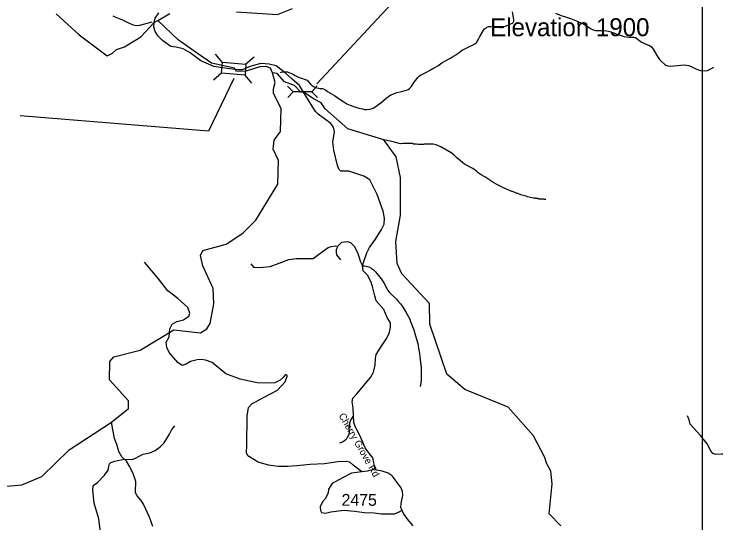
# Model space of a CAD drawing. Extents: x 1248089 to 1457196, y 820910 to 988753.
# Drawn here: x 1381451 to 1388855, y 854796 to 860169 of the extents above; entities that cross this region are included whole.
import ezdxf

# ---------------------------------------------------------------- set-up
doc = ezdxf.new("R2010")
doc.units = 0
for name, color, linetype in [('Exist Geographical Mountain Summit Elevation Number Label', 7, 'Continuous'), ('Exist Hydrographic Creek Single Shore', 7, 'Continuous'), ('Exist Hydrographic Misc Water Feature', 7, 'Continuous'), ('Exist Road Non-System Type 51', 7, 'Continuous'), ('Exist Road Secondary Structure Pipe CELL', 7, 'Continuous'), ('Exist Road Secondary Structure Standard Bridge CELL', 7, 'Continuous'), ('Exist Road Secondary Structure Standard Bridge Number Label', 7, 'Continuous'), ('Exist Road Secondary Type 51 Attributed', 7, 'Continuous'), ('Exist Road Secondary Type 51 Label', 7, 'Continuous'), ('Map Preparation Inset Cut Line', 7, 'Continuous'), ('Prop Lane Arrow CELL', 7, 'Continuous'), ('Prop Lane Lines', 7, 'Continuous')]:
    doc.layers.add(name, color=color, linetype=linetype)

msp = doc.modelspace()

# ---------------------------------------------------------------- linework, layer by layer
at = {"layer": 'Exist Hydrographic Creek Single Shore'}
for points in [[(1383797.4, 860191.7), (1384228.9, 860164.9), (1384388.8, 860227.3)], [(1381894.9, 860172.5), (1382136.2, 859949.1), (1382431.4, 859728.3), (1382488, 859756.9), (1382531.3, 859794.1), (1382614.8, 859821.9), (1382726.1, 859890), (1382787.9, 859927.1), (1382928.4, 860079.3)], [(1382928.4, 860079.3), (1382968.8, 860101.9), (1383095.6, 860174.7)], [(1383787.1, 859583.2), (1383777, 859597.8), (1383711.5, 859610.4), (1383532.1, 859652.2), (1383349.1, 859775.5), (1383180.6, 859896.2), (1382968.8, 860101.9)], [(1384178.3, 859550.1), (1384156.7, 859598), (1384108.8, 859616.6), (1384042.3, 859613.5), (1383883.6, 859563.8), (1383798.6, 859565.4), (1383787.1, 859583.2)], [(1381373.9, 855186.4), (1381532.9, 855199.6), (1381742.8, 855287.3), (1382032.9, 855567.2), (1382477.4, 855861.1), (1382658.9, 856004.3), (1382659.8, 856086.3), (1382456.8, 856307.1), (1382460.8, 856500.7), (1382502.9, 856549), (1382779.9, 856619), (1383134.8, 856835.1), (1383417.9, 856803.1), (1383484.9, 856844.4), (1383519.9, 856902.9), (1383556.9, 857108.9), (1383551.9, 857269.9), (1383440.9, 857511.8), (1383417.9, 857620.6), (1383443.9, 857672.6), (1383686.8, 857739.9), (1383864.9, 857854.5), (1384000.9, 857992.9), (1384233.9, 858372.3), (1384238.9, 858621.8), (1384182.9, 858741), (1384193.9, 858839.3), (1384261.9, 858929.8), (1384266.9, 859172.6), (1384186.9, 859331.8), (1384187.9, 859381.1), (1384204.7, 859445.1), (1384178.3, 859550.1)], [(1384504.8, 859345), (1384476.1, 859344.9), (1384409.6, 859416), (1384304.5, 859453.1), (1384225.7, 859541.3), (1384178.3, 859550.1)], [(1387219, 854766.8), (1387097, 854894), (1387127.9, 855208.5), (1387114, 855343.4), (1387066, 855426.4), (1387050.9, 855485.8), (1386929.9, 855714.7), (1386661.9, 856018.9), (1386206.9, 856205.3), (1386018, 856366.7), (1385837.9, 856895.6), (1385833.9, 857112.3), (1385539.9, 857426.9), (1385491.9, 857536.2), (1385479.9, 857769.5), (1385527.9, 858044.2), (1385527.9, 858444.8), (1385481.9, 858662.4), (1385352.9, 858842.2), (1384970.9, 858958.3), (1384733.9, 859169.8), (1384691, 859233.5), (1384618.3, 859270.6), (1384504.8, 859345)]]:
    msp.add_lwpolyline(points, dxfattribs=at)
at = {"layer": 'Exist Hydrographic Misc Water Feature'}
for points in [[(1387059.4, 858210.3), (1387043.4, 858210.7), (1387035.5, 858214.9), (1386987.5, 858216.1), (1386979.6, 858220.3), (1386955.6, 858220.9), (1386947.7, 858225.1), (1386931.7, 858225.5), (1386868.1, 858239.1), (1386852.3, 858247.5), (1386796.5, 858260.9), (1386764.8, 858273.6), (1386756.8, 858273.8), (1386709.4, 858295), (1386701.4, 858295.2), (1386677.7, 858307.8), (1386622.1, 858329.2), (1386558.9, 858360.8), (1386511.5, 858388), (1386417, 858450.3), (1386377.5, 858471.3), (1386346, 858494.1), (1386330.4, 858510.4), (1386291.1, 858537.4), (1386204.1, 858585.6), (1386117.8, 858655.7), (1386094.4, 858680.3), (1386062.9, 858703.1), (1385952.4, 858765.8), (1385904.9, 858787), (1385873.1, 858795.8), (1385825.1, 858797), (1385777, 858794.2), (1385768.9, 858790.4), (1385712.9, 858791.8), (1385697, 858796.2), (1385665, 858797), (1385657.1, 858801.2), (1385553.2, 858803.7), (1385529.1, 858800.4), (1385449.1, 858820.7), (1385352.9, 858842.2)], [(1382914.6, 854759), (1382880.9, 854855.8), (1382816.2, 854993.4), (1382791.2, 855034), (1382748.4, 855083.1), (1382734.9, 855107.4), (1382731.4, 855123.5), (1382734, 855235.4), (1382711.8, 855307.9), (1382673.7, 855388.9), (1382637.1, 855449.8), (1382586.3, 855495), (1382557.6, 855551.7), (1382535.3, 855624.2), (1382508.9, 855688.9), (1382477.4, 855861.1)]]:
    msp.add_lwpolyline(points, dxfattribs=at)
at = {"layer": 'Exist Road Non-System Type 51'}
for points in [[(1382491.1, 860148.9), (1382507, 860144.5), (1382542.8, 860129.8), (1382596.3, 860106.7), (1382649.8, 860079.6), (1382695.4, 860058.7), (1382721.3, 860052.2), (1382751.3, 860049.6), (1382779.3, 860051), (1382908.2, 860088.4)], [(1386720.5, 860087.8), (1386722.6, 860093.8), (1386722.9, 860107.8), (1386719.4, 860133.8), (1386710.6, 860194.1)], [(1387162.5, 860177), (1387224.1, 860153.7), (1387277.8, 860136.6), (1387321.5, 860121.7), (1387357.3, 860109), (1387397, 860092.2), (1387460.4, 860062.9), (1387488.1, 860046.3), (1387517.7, 860025.7), (1387539.4, 860013.3), (1387553.3, 860005), (1387581.1, 859996.4), (1387605.1, 859994), (1387647.1, 859995.1), (1387677.2, 859994.5), (1387699.1, 859992.1), (1387723, 859987.6), (1387748.9, 859981.1), (1387818.4, 859953.6), (1387856.2, 859940.9), (1387888, 859932.2), (1387910, 859927.8), (1387937.9, 859925.2), (1387961.9, 859924.7), (1387988, 859926.2), (1388005.9, 859921.9), (1388021.7, 859911.5), (1388051.2, 859884.9), (1388067, 859874.6), (1388094.7, 859860), (1388132.4, 859845.3), (1388148.3, 859838.9)], [(1384260, 859550.4), (1384270.2, 859554.7), (1384282.3, 859558.5), (1384298.4, 859560.2), (1384320.4, 859559.7), (1384336.3, 859557.4), (1384350.3, 859553.1), (1384387.9, 859536.4), (1384415.7, 859521.8), (1384445.4, 859507.2), (1384459.3, 859500.9), (1384469.2, 859496.7), (1384483.1, 859492.4), (1384522.9, 859479.6), (1384536.8, 859473.3), (1384542.7, 859469.2), (1384548.6, 859465.1), (1384558.4, 859454.9), (1384577.9, 859430.5), (1384591.6, 859416.2), (1384599.5, 859410), (1384609.4, 859403.8), (1384629.3, 859395.4), (1384643.2, 859391.1), (1384667.1, 859386.7), (1384681.1, 859384.4), (1384701, 859382), (1384711, 859379.8), (1384722.9, 859375.5), (1384734.8, 859369.3), (1384758.5, 859352.8), (1384829.6, 859309.3), (1384881, 859274.3), (1384928.3, 859241.3), (1384960, 859222.7), (1384997.7, 859207.9), (1385041.4, 859191), (1385089.1, 859176.1), (1385127, 859167.3), (1385148.9, 859162.8), (1385170.9, 859162.4), (1385205, 859165.7), (1385219.1, 859169.4), (1385239.2, 859177), (1385255.4, 859186.7), (1385285.9, 859208.1), (1385320.4, 859233.4), (1385377.4, 859280.3), (1385401.8, 859299.8), (1385426.1, 859315.4), (1385446.3, 859325), (1385478.6, 859338.3), (1385539, 859353.1), (1385591.2, 859366.1), (1385609.4, 859373.7), (1385623.6, 859383.4), (1385635.9, 859397.2), (1385648.2, 859413), (1385671, 859448.5), (1385712.1, 859503.7), (1385726.3, 859515.4), (1385744.6, 859527.1), (1385774.9, 859542.5), (1385809.2, 859557.8), (1385833.6, 859573.3), (1385868, 859592.6), (1385898.3, 859610), (1385920.6, 859623.6), (1385963.2, 859652.8), (1386001.7, 859676), (1386032.1, 859691.4), (1386054.3, 859703), (1386086.8, 859724.3), (1386111.1, 859739.8), (1386149.7, 859767.1), (1386182.1, 859790.4), (1386198.3, 859800.1), (1386226.6, 859813.6), (1386263, 859828.8), (1386287.2, 859840.4), (1386311.5, 859855.9), (1386327.8, 859869.6), (1386346.4, 859897.2), (1386363.1, 859932.9), (1386398.3, 859992.2), (1386414.7, 860011.9), (1386426.9, 860021.7), (1386439.1, 860029.4), (1386457.3, 860037.1), (1386479.3, 860038.6), (1386533.2, 860033.5), (1386557.2, 860029), (1386581.1, 860026.6), (1386601.2, 860028.2), (1386619.3, 860033.8), (1386643.5, 860043.3), (1386698, 860068.2), (1386708.2, 860074), (1386714.3, 860079.9), (1386720.5, 860087.8)], [(1388148.3, 859838.9), (1388176, 859822.4), (1388193.6, 859800), (1388240, 859721), (1388261.4, 859690.6), (1388277, 859672.3), (1388314.3, 859635.5), (1388328.2, 859629.2), (1388348.1, 859622.8), (1388376, 859620.2), (1388410.1, 859621.6), (1388448.2, 859626.8), (1388484.3, 859630.1), (1388522.4, 859631.3), (1388564.3, 859626.5), (1388588.2, 859620), (1388627.8, 859599.2), (1388659.5, 859584.5), (1388695.3, 859571.8), (1388733.2, 859569), (1388767.4, 859574.3), (1388801.7, 859589.7), (1388832.1, 859607.1)], [(1384867.7, 857718.3), (1384909.1, 857759.8), (1384938.3, 857764.7), (1384970, 857767.1), (1385001.7, 857757.3), (1385038.2, 857718.3), (1385074.8, 857652.5), (1385106.5, 857552.5), (1385128.2, 857510.4)], [(1383949.1, 857530.6), (1383978.3, 857496.4), (1383990.5, 857496.4), (1384041.7, 857494), (1384112.4, 857498.9), (1384153.8, 857503.8), (1384246.4, 857537.9), (1384351.1, 857579.3), (1384426.7, 857586.7), (1384538.7, 857586.7), (1384604.5, 857589.1), (1384663, 857630.6), (1384762.9, 857703.7), (1384794.6, 857715.9), (1384843.3, 857723.2), (1384867.7, 857718.3), (1384848.2, 857681.8), (1384848.2, 857652.5), (1384850.6, 857625.7), (1384894.5, 857574.5)], [(1385118.7, 855334.6), (1385028.6, 855407.1), (1384993.7, 855437.3), (1384956.6, 855444.3), (1384866.1, 855442), (1384724.5, 855421.1), (1384576, 855414.1), (1384434.4, 855397.8), (1384336.9, 855393.2), (1384237.1, 855393.2), (1384135, 855404.8), (1384025.9, 855439.6), (1383916.8, 855504.7), (1383902.9, 855534.9), (1383905.2, 855613.8), (1383909.8, 855925.1), (1383924.1, 856016.4), (1383958.9, 856053.6), (1384081.9, 856121), (1384230.4, 856199.9), (1384311.7, 856285.9), (1384332.6, 856341.6), (1384332.6, 856355.5), (1384316.3, 856360.2), (1384309.4, 856360.2), (1384288.5, 856332.3), (1384258.3, 856302.1), (1384200.3, 856276.6), (1384109.7, 856271.9), (1384014.6, 856276.6), (1383835.9, 856313.7), (1383685, 856371.8), (1383541.1, 856490.3), (1383471.5, 856515.8), (1383425.1, 856522.8), (1383381, 856518.1), (1383311.3, 856499.5), (1383264.9, 856471.7), (1383223.1, 856460.1), (1383179, 856490.3), (1383088.5, 856597.1), (1383063.9, 856649.8), (1383056.9, 856705.5), (1383087.1, 856761.3), (1383094.1, 856844.9), (1383119.6, 856893.7), (1383168.4, 856921.5), (1383238, 856940.1), (1383296, 856979.6), (1383305.3, 857012.1), (1383284.4, 857070.2), (1383180, 857165.4), (1383073.2, 857246.7), (1382973.4, 857372.1), (1382827.4, 857549.7)], [(1385128.2, 857510.4), (1385147.6, 857510.9), (1385163.6, 857507.6), (1385193.4, 857498.9), (1385209.3, 857492.6), (1385223.2, 857484.3), (1385240.9, 857470), (1385262.4, 857447.5), (1385282, 857425.1), (1385295.7, 857408.8), (1385325, 857372.2), (1385357.9, 857319.5), (1385377.2, 857283.1), (1385383, 857273), (1385398.5, 857248.7), (1385412.2, 857230.4), (1385431.8, 857210), (1385469.1, 857177.2), (1385486.8, 857158.8), (1385496.5, 857144.6), (1385508.2, 857128.4), (1385525.8, 857108), (1385547.2, 857081.6), (1385558.9, 857065.3), (1385570.5, 857045.1), (1385593.7, 857004.6), (1385624.6, 856947.9), (1385634.1, 856923.7), (1385647.4, 856889.5), (1385666.4, 856835), (1385679.6, 856794.8), (1385696.4, 856738.4), (1385709.5, 856690.1), (1385718.5, 856639.9), (1385727.3, 856583.7), (1385730.7, 856549.6), (1385737.5, 856491.4), (1385744.4, 856439.2), (1385747.2, 856377.1), (1385745.7, 856305.1), (1385743.1, 856273.2), (1385736.4, 856237.3)], [(1385031.1, 855932.4), (1385018, 855909.1), (1384999.3, 855882.4), (1384990, 855850.3), (1384983.3, 855791.5), (1384984.6, 855756.8), (1384983.3, 855730.1), (1384969.9, 855704.7), (1384953.9, 855678), (1384935.2, 855664.7), (1384913.9, 855648.6), (1384884.5, 855639.3)], [(1389289, 855418.6), (1389266.3, 855444), (1389226.3, 855457.4), (1389188.9, 855469.4), (1389159.6, 855490.7), (1389098.2, 855502.8), (1389028.8, 855508.1), (1388979.4, 855522.8), (1388912.7, 855521.5), (1388854.6, 855519.7), (1388823.9, 855530.4), (1388801.3, 855558.4), (1388763.9, 855633.2), (1388690.5, 855718.7), (1388582.4, 855840.2), (1388573.3, 855886.2), (1388556, 855927.6)], [(1382361.5, 854696), (1382344.8, 854838.3), (1382297.3, 855005.8), (1382283.4, 855139.7), (1382286.2, 855184.4), (1382297.3, 855198.4), (1382330.8, 855223.5), (1382406.1, 855301.6), (1382442.2, 855353.2), (1382450.5, 855392.3), (1382458.9, 855420.2), (1382472.8, 855434.1), (1382514.7, 855448.1), (1382578.8, 855462), (1382620.7, 855470.4), (1382696, 855464.8), (1382740.6, 855484.4), (1382762.9, 855498.3), (1382813.1, 855523.5), (1382882.8, 855537.4), (1382938.6, 855559.7), (1382991.6, 855598.8), (1383033.4, 855643.5), (1383089.2, 855732.8), (1383114.3, 855783), (1383147.8, 855822.1)], [(1385118.7, 855334.6), (1385012, 855320.7), (1384914.5, 855274.3), (1384805.4, 855213.9), (1384768.3, 855153.5), (1384763.6, 855114), (1384735.9, 855054.6), (1384703.5, 855019.8), (1384680.2, 854966.4), (1384682.6, 854926.9), (1384694.2, 854908.3), (1384735.9, 854901.3), (1384794, 854912.9), (1384930.9, 854931.5), (1385042.3, 854922.2), (1385149.1, 854906), (1385251.2, 854903.6), (1385323.2, 854894.3), (1385413.7, 854892), (1385464.7, 854892), (1385513.5, 854912.9), (1385536.7, 854929.2)], [(1385256.1, 855369.8), (1385230.1, 855357.9), (1385174.4, 855343.9), (1385118.7, 855334.6)]]:
    msp.add_lwpolyline(points, dxfattribs=at)
at = {"layer": 'Exist Road Secondary Structure Pipe CELL'}
for p, q in [((1384336.6, 859408.4), (1384394.2, 859348.2)), ((1384649.5, 859410.3), (1384592.6, 859349.4)), ((1384337.3, 859287.4), (1384394.2, 859348.2)), ((1384592.6, 859349.4), (1384394.2, 859348.2)), ((1384650.3, 859289.3), (1384592.6, 859349.4))]:
    msp.add_line(p, q, dxfattribs=at)
at = {"layer": 'Exist Road Secondary Structure Standard Bridge CELL'}
for p, q in [((1383649.2, 859658.5), (1383575.8, 859744.7)), ((1383982.6, 859714.3), (1383896.4, 859640.8)), ((1383640.2, 859545.7), (1383554, 859472.3)), ((1383960.6, 859439.3), (1383887.2, 859525.4))]:
    msp.add_line(p, q, dxfattribs=at)
msp.add_lwpolyline([(1383887.2, 859525.4), (1383640.1, 859545.2), (1383649.3, 859660.6), (1383896.4, 859640.8)], close=True, dxfattribs=at)
at = {"layer": 'Exist Road Secondary Structure Standard Bridge Number Label'}
msp.add_lwpolyline([(1383770.7, 859489.3), (1383502.2, 858934.3), (1381515.1, 859095.4)], dxfattribs=at)
at = {"layer": 'Exist Road Secondary Type 51 Attributed'}
for points in [[(1382928.4, 860079.3), (1382939.3, 860124.9), (1382976.4, 860180.5)], [(1383787.1, 859583.2), (1383724.7, 859589.5), (1383558.8, 859614.6), (1383421.1, 859674.1), (1383308.5, 859758.6), (1383236.5, 859802.5), (1383161.4, 859818.1), (1383103.3, 859828.1), (1383018.3, 859888.4), (1382971.9, 859936.4), (1382939.4, 859985.9), (1382923.9, 860032.3), (1382928.4, 860079.3)], [(1384504.8, 859345), (1384461.7, 859415.4), (1384385, 859483), (1384313.1, 859545.7), (1384216, 859620.8), (1384143, 859640.7), (1384054.8, 859645.3), (1384000.7, 859631.4), (1383940.6, 859614.6), (1383856.9, 859581.9), (1383818.6, 859580.1), (1383787.1, 859583.2)], [(1385246.6, 856401.6), (1385259.4, 856460.8), (1385262.6, 856532.8), (1385271.9, 856573.5), (1385312.6, 856641.1), (1385375.2, 856735.1), (1385409.6, 856797.8), (1385422.1, 856860.4), (1385422.1, 856910.5), (1385387.7, 856966.9), (1385350.1, 857051.4), (1385271.9, 857142.3), (1385256.2, 857195.5), (1385234.3, 857280.1), (1385218.7, 857339.6), (1385178.2, 857413.3), (1385134.4, 857457.2), (1385128.2, 857510.4), (1385143.8, 857566.8), (1385172, 857648.2), (1385200.2, 857704.6), (1385262.7, 857792.3), (1385328.5, 857895.6), (1385356.6, 857952), (1385359.8, 858014.7), (1385343.5, 858087.2), (1385281.6, 858264.4), (1385203.3, 858417.8), (1385140.7, 858458.6), (1384981.1, 858511.8), (1384899.7, 858511.8), (1384877.8, 858530.6), (1384862.2, 858571.3), (1384824.7, 858732.6), (1384815.4, 858817.2), (1384831, 858926.8), (1384821.6, 858973.8), (1384793.4, 859014.5), (1384657.9, 859112.8), (1384630, 859141.4), (1384504.8, 859345)], [(1385659.4, 854766.6), (1385619.1, 854815.5), (1385562.8, 854890.6), (1385531.5, 854959.5), (1385534.6, 855003.4), (1385553.4, 855084.8), (1385550.3, 855128.7), (1385534.6, 855166.3), (1385440.7, 855294.7), (1385396.9, 855322.9), (1385334.3, 855344.8), (1385274.9, 855354.2), (1385256.1, 855369.8), (1385246.7, 855435.6), (1385237.3, 855482.6), (1385203.2, 855522.1), (1385153.1, 855591), (1385125, 855656.7), (1385099.9, 855719.4), (1385049.8, 855813.3), (1385034.2, 855857.2), (1385031.1, 855932.4), (1385027.9, 856010.7), (1385018.6, 856076.4), (1385024.8, 856114), (1385065.4, 856160.1), (1385212.5, 856332.4), (1385243.8, 856388.7), (1385246.6, 856401.6)]]:
    msp.add_lwpolyline(points, dxfattribs=at)
at = {"layer": 'Map Preparation Inset Cut Line'}
msp.add_lwpolyline([(1313026.2, 824588.2), (1313026.2, 868836.7), (1388709.5, 868836.7), (1388709.5, 835631.5), (1373500.6, 835631.5), (1373500.6, 824588.2)], close=True, dxfattribs=at)
at = {"layer": 'Prop Lane Arrow CELL'}
msp.add_lwpolyline([(1384643.8, 859432.5), (1385429.4, 860271.8), (1386268.7, 861075.3)], dxfattribs=at)

# ---------------------------------------------------------------- texts
at = {"layer": 'Exist Geographical Mountain Summit Elevation Number Label'}
msp.add_text('Elevation 1900', height=190, dxfattribs=at).set_placement((1386473.2, 859935.4))
at = {"layer": 'Exist Road Secondary Type 51 Label'}
msp.add_text('Cherry Grove Rd', height=75, rotation=299.57605, dxfattribs=at).set_placement((1384872.8, 855930.9))
at = {"layer": 'Prop Lane Lines'}
msp.add_text('2475', height=125, dxfattribs=at).set_placement((1384905.8, 854977.4))

doc.saveas('drawing.dxf')
